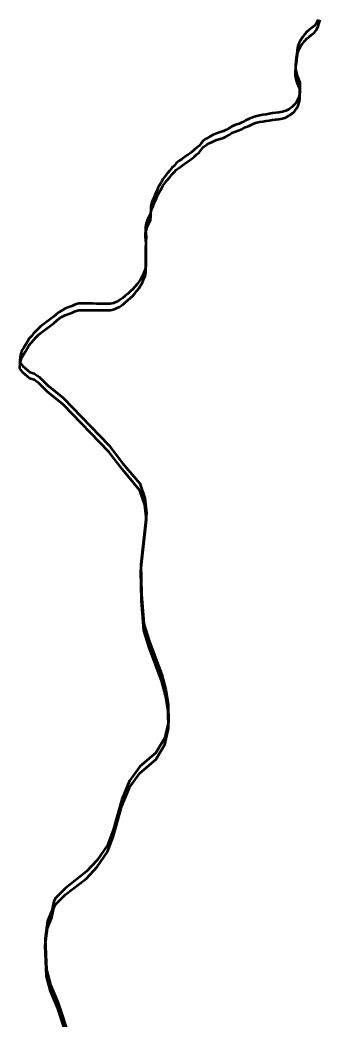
# Model space of a CAD drawing. Extents: x 553962 to 842807, y 8883888 to 9032388.
# Drawn here: x 815802.8 to 815922.6, y 9017266 to 9017664.9 of the extents above; entities that cross this region are included whole.
import ezdxf

# ---------------------------------------------------------------- set-up
doc = ezdxf.new("R2010")
doc.units = 0
doc.header["$LTSCALE"] = 200
for name, color, linetype, lineweight in [('24', 7, 'Continuous', 25), ('28', 7, 'Continuous', 53), ('29', 7, 'Continuous', 53)]:
    doc.layers.add(name, color=color, linetype=linetype, lineweight=lineweight)

msp = doc.modelspace()

# ---------------------------------------------------------------- linework, layer by layer
at = {"layer": '24', "lineweight": 53}
for points in [[(815921.8, 9017665), (815921.2, 9017663.7), (815920.4, 9017662.5), (815919.3, 9017661.7), (815918.3, 9017660.9), (815917.3, 9017660.1), (815916.4, 9017659.1), (815915.6, 9017658.1), (815914.9, 9017657)], [(815914.9, 9017657), (815914.3, 9017655.8), (815913.8, 9017654.5), (815913.5, 9017652.9), (815913.3, 9017651.3), (815913.1, 9017649.8), (815912.9, 9017648.4), (815912.8, 9017646.8), (815912.8, 9017645.3), (815913.1, 9017644), (815913.5, 9017642.6), (815914, 9017641.3), (815914.5, 9017640), (815914.6, 9017638.7), (815914.6, 9017637.4), (815914.5, 9017635.9), (815914.3, 9017634.6), (815913.9, 9017633.4), (815913.2, 9017632.2), (815912.4, 9017631.1), (815911.4, 9017630.1), (815910.3, 9017629.3), (815909, 9017628.6), (815907.6, 9017628.2), (815906.2, 9017628), (815904.9, 9017627.8), (815903.6, 9017627.7), (815902.3, 9017627.4), (815901.1, 9017627.2), (815899.8, 9017627), (815898.5, 9017626.8), (815896.9, 9017626.4), (815895.7, 9017625.9), (815894.3, 9017625.4), (815892.8, 9017624.7), (815891.7, 9017624.1), (815890.3, 9017623.5), (815888.9, 9017623), (815887.4, 9017622.4), (815886.3, 9017621.7), (815885.1, 9017621), (815884, 9017620.5), (815882.7, 9017620.1), (815881.2, 9017619.6), (815879.9, 9017619), (815878.5, 9017618.3), (815877.3, 9017617.6), (815876, 9017616.7), (815875.1, 9017615.7), (815874.3, 9017614.7), (815873.3, 9017613.8), (815872.4, 9017613), (815871, 9017611.8), (815869.8, 9017611.1), (815868.5, 9017610.1), (815867.4, 9017609.3), (815866.4, 9017608.6), (815865.2, 9017607.7), (815864.3, 9017606.7), (815863.4, 9017605.9), (815862.6, 9017604.8), (815861.6, 9017603.6), (815860.7, 9017602.4), (815859.9, 9017601.3), (815859.2, 9017600)], [(815859.2, 9017600), (815858.5, 9017598.9), (815857.9, 9017597.7), (815857.3, 9017596.4), (815856.7, 9017594.9), (815856.1, 9017593.6), (815855.5, 9017592.1), (815855.1, 9017590.6), (815855, 9017589.2), (815854.9, 9017587.7), (815854.4, 9017586.5), (815853.7, 9017585.2), (815853.2, 9017583.6), (815852.9, 9017582.2), (815852.9, 9017580.9), (815853, 9017579.6), (815853.2, 9017578.2), (815853.1, 9017576.5), (815853.1, 9017575.1), (815853.1, 9017573.8), (815853.1, 9017572.4), (815853.1, 9017571.1), (815853, 9017569.7), (815853, 9017568.2), (815853, 9017566.8), (815852.8, 9017565.4), (815852.3, 9017564.1), (815851.7, 9017562.8), (815851.1, 9017561.6), (815850.2, 9017560.3), (815849.5, 9017559.3), (815848.7, 9017558.3), (815847.8, 9017557.4), (815846.8, 9017556.5), (815845.9, 9017555.6), (815844.8, 9017554.8), (815844.5, 9017554.5)], [(815844.5, 9017554.5), (815843.7, 9017553.8), (815842.5, 9017553), (815841.3, 9017552.4), (815840.1, 9017551.9), (815838.8, 9017551.6), (815837.3, 9017551.6), (815836, 9017551.6), (815834.7, 9017551.6), (815833.3, 9017551.6), (815831.8, 9017551.7), (815830.4, 9017551.7), (815829, 9017551.7), (815827.7, 9017551.7), (815826.3, 9017551.7), (815824.9, 9017551.3), (815823.5, 9017550.6), (815822.3, 9017550.3), (815820.9, 9017549.7), (815819.8, 9017549.1), (815818.5, 9017548.3), (815817.4, 9017547.5), (815816.3, 9017546.5), (815815.2, 9017545.7), (815814.2, 9017544.9), (815813.1, 9017544.1), (815812.1, 9017543.3), (815811, 9017542.5), (815810, 9017541.6), (815809.1, 9017540.7), (815808.2, 9017539.7), (815807.4, 9017538.7), (815806.4, 9017537.6), (815805.7, 9017536.3), (815805, 9017535.2), (815804.3, 9017534.1), (815803.6, 9017532.9), (815803.2, 9017531.6), (815802.9, 9017530.3), (815802.8, 9017528.8), (815802.8, 9017528.3)], [(815802.8, 9017528.3), (815803.9, 9017526.7), (815806.8, 9017524.3), (815808.4, 9017523.8), (815810.4, 9017522.4), (815813.8, 9017519.1), (815820.1, 9017514), (815838.3, 9017495.1), (815843.7, 9017488), (815850.7, 9017479.8), (815852.7, 9017474), (815853.3, 9017468), (815851.1, 9017447.7), (815851.3, 9017435.7), (815852.3, 9017423.8), (815854.4, 9017417), (815859.5, 9017403.4), (815861, 9017397.5), (815862, 9017391.5), (815862.1, 9017384.7), (815860.7, 9017378.3), (815857, 9017372.3), (815850.7, 9017366.8), (815846.5, 9017361.1), (815843.5, 9017353.7), (815840, 9017341.4), (815837.8, 9017335.5), (815833.6, 9017329.5), (815829.3, 9017324.9), (815821, 9017318.3), (815817, 9017314.3), (815816.3, 9017313), (815815.5, 9017309.3), (815813.8, 9017305.1), (815812.8, 9017298)], [(815812.8, 9017298), (815813.4, 9017285.7), (815815, 9017279.7), (815817.9, 9017272.8), (815822.7, 9017258.2), (815824.7, 9017250.1)]]:
    msp.add_lwpolyline(points, dxfattribs=at)
at = {"layer": '28'}
for points in [[(815914.9, 9017654.4), (815915.6, 9017655.4), (815916.4, 9017656.5), (815917.3, 9017657.5), (815918.3, 9017658.2), (815919.3, 9017659.1), (815920.4, 9017659.9), (815921.2, 9017661), (815921.8, 9017662.4), (815922.2, 9017663.8), (815922.6, 9017665)], [(815859.2, 9017597.4), (815859.9, 9017598.7), (815860.7, 9017599.8), (815861.6, 9017601), (815862.6, 9017602.2), (815863.4, 9017603.2), (815864.3, 9017604.1), (815865.2, 9017605.1), (815866.4, 9017605.9), (815867.4, 9017606.7), (815868.5, 9017607.5), (815869.8, 9017608.4), (815871, 9017609.2), (815872.4, 9017610.3), (815873.3, 9017611.2), (815874.3, 9017612), (815875.1, 9017613.1), (815876, 9017614.1), (815877.3, 9017615), (815878.5, 9017615.7), (815879.9, 9017616.4), (815881.2, 9017617), (815882.7, 9017617.5), (815884, 9017617.9), (815885.1, 9017618.4), (815886.3, 9017619.1), (815887.4, 9017619.8), (815888.9, 9017620.4), (815890.3, 9017620.9), (815891.7, 9017621.5), (815892.8, 9017622.1), (815894.3, 9017622.7), (815895.7, 9017623.3), (815896.9, 9017623.8), (815898.5, 9017624.2), (815899.8, 9017624.4), (815901.1, 9017624.6), (815902.3, 9017624.8), (815903.6, 9017625), (815904.9, 9017625.2), (815906.2, 9017625.3), (815907.6, 9017625.6), (815909, 9017626), (815910.3, 9017626.7), (815911.4, 9017627.4), (815912.4, 9017628.4), (815913.2, 9017629.5), (815913.9, 9017630.8), (815914.3, 9017632), (815914.5, 9017633.3), (815914.6, 9017634.8), (815914.6, 9017636.1), (815914.5, 9017637.4), (815914, 9017638.6), (815913.5, 9017640), (815913.1, 9017641.4), (815912.8, 9017642.7), (815912.8, 9017644.2), (815912.9, 9017645.8), (815913.1, 9017647.2), (815913.3, 9017648.7), (815913.5, 9017650.3), (815913.8, 9017651.9), (815914.3, 9017653.2), (815914.9, 9017654.4)], [(815844.5, 9017551.9), (815844.8, 9017552.1), (815845.9, 9017553), (815846.8, 9017553.8), (815847.8, 9017554.8), (815848.7, 9017555.7), (815849.5, 9017556.7), (815850.2, 9017557.7), (815851.1, 9017559), (815851.7, 9017560.1), (815852.3, 9017561.5), (815852.8, 9017562.8), (815853, 9017564.2), (815853, 9017565.6), (815853, 9017567.1), (815853.1, 9017568.5), (815853.1, 9017569.8), (815853.1, 9017571.1), (815853.1, 9017572.5), (815853.1, 9017573.9), (815853.2, 9017575.6), (815853, 9017577), (815852.9, 9017578.3), (815852.9, 9017579.6), (815853.2, 9017580.9), (815853.7, 9017582.6), (815854.4, 9017583.9), (815854.9, 9017585.1), (815855, 9017586.6), (815855.1, 9017588), (815855.5, 9017589.5), (815856.1, 9017591), (815856.7, 9017592.3), (815857.3, 9017593.8), (815857.9, 9017595.1), (815858.5, 9017596.3), (815859.2, 9017597.4)], [(815802.8, 9017525.7), (815802.8, 9017526.1), (815802.9, 9017527.7), (815803.2, 9017529), (815803.6, 9017530.2), (815804.3, 9017531.5), (815805, 9017532.6), (815805.7, 9017533.7), (815806.4, 9017534.9), (815807.4, 9017536.1), (815808.2, 9017537.1), (815809.1, 9017538.1), (815810, 9017539), (815811, 9017539.8), (815812.1, 9017540.7), (815813.1, 9017541.5), (815814.2, 9017542.3), (815815.2, 9017543.1), (815816.3, 9017543.9), (815817.4, 9017544.8), (815818.5, 9017545.7), (815819.8, 9017546.5), (815820.9, 9017547.1), (815822.3, 9017547.6), (815823.5, 9017548), (815824.9, 9017548.7), (815826.3, 9017549.1), (815827.7, 9017549.1), (815829, 9017549.1), (815830.4, 9017549.1), (815831.8, 9017549), (815833.3, 9017549), (815834.7, 9017549), (815836, 9017549), (815837.3, 9017549), (815838.8, 9017549), (815840.1, 9017549.3), (815841.3, 9017549.8), (815842.5, 9017550.4), (815843.7, 9017551.2), (815844.5, 9017551.9)], [(815812.8, 9017295.4), (815813.8, 9017302.5), (815815.5, 9017306.7), (815816.3, 9017310.4), (815817, 9017311.7), (815821, 9017315.7), (815829.3, 9017322.2), (815833.6, 9017326.8), (815837.8, 9017332.8), (815840, 9017338.8), (815843.5, 9017351.1), (815846.5, 9017358.5), (815850.7, 9017364.2), (815857, 9017369.7), (815860.7, 9017375.7), (815862.1, 9017382.1), (815862, 9017388.9), (815861, 9017394.8), (815859.5, 9017400.8), (815854.4, 9017414.4), (815852.3, 9017421.2), (815851.3, 9017433.1), (815851.1, 9017445), (815853.3, 9017465.4), (815852.7, 9017471.3), (815850.7, 9017477.1), (815843.7, 9017485.4), (815838.3, 9017492.5), (815820.1, 9017511.4), (815813.8, 9017516.4), (815810.4, 9017519.8), (815808.4, 9017521.2), (815806.8, 9017521.7), (815803.9, 9017524.1), (815802.8, 9017525.7)], [(815824.7, 9017247.5), (815822.7, 9017255.6), (815817.9, 9017270.2), (815815, 9017277.1), (815813.4, 9017283.1), (815812.8, 9017295.4)]]:
    msp.add_lwpolyline(points, dxfattribs=at)
at = {"layer": '29'}
for points in [[(815921.8, 9017665), (815921.2, 9017663.7), (815920.4, 9017662.5), (815919.3, 9017661.7), (815918.3, 9017660.9), (815917.3, 9017660.1), (815916.4, 9017659.1), (815915.6, 9017658.1), (815914.9, 9017657)], [(815914.9, 9017657), (815914.3, 9017655.8), (815913.8, 9017654.5), (815913.5, 9017652.9), (815913.3, 9017651.3), (815913.1, 9017649.8), (815912.9, 9017648.4), (815912.8, 9017646.8), (815912.8, 9017645.3), (815913.1, 9017644), (815913.5, 9017642.6), (815914, 9017641.3), (815914.5, 9017640), (815914.6, 9017638.7), (815914.6, 9017637.4), (815914.5, 9017635.9), (815914.3, 9017634.6), (815913.9, 9017633.4), (815913.2, 9017632.2), (815912.4, 9017631.1), (815911.4, 9017630.1), (815910.3, 9017629.3), (815909, 9017628.6), (815907.6, 9017628.2), (815906.2, 9017628), (815904.9, 9017627.8), (815903.6, 9017627.7), (815902.3, 9017627.4), (815901.1, 9017627.2), (815899.8, 9017627), (815898.5, 9017626.8), (815896.9, 9017626.4), (815895.7, 9017625.9), (815894.3, 9017625.4), (815892.8, 9017624.7), (815891.7, 9017624.1), (815890.3, 9017623.5), (815888.9, 9017623), (815887.4, 9017622.4), (815886.3, 9017621.7), (815885.1, 9017621), (815884, 9017620.5), (815882.7, 9017620.1), (815881.2, 9017619.6), (815879.9, 9017619), (815878.5, 9017618.3), (815877.3, 9017617.6), (815876, 9017616.7), (815875.1, 9017615.7), (815874.3, 9017614.7), (815873.3, 9017613.8), (815872.4, 9017613), (815871, 9017611.8), (815869.8, 9017611.1), (815868.5, 9017610.1), (815867.4, 9017609.3), (815866.4, 9017608.6), (815865.2, 9017607.7), (815864.3, 9017606.7), (815863.4, 9017605.9), (815862.6, 9017604.8), (815861.6, 9017603.6), (815860.7, 9017602.4), (815859.9, 9017601.3), (815859.2, 9017600)], [(815859.2, 9017600), (815858.5, 9017598.9), (815857.9, 9017597.7), (815857.3, 9017596.4), (815856.7, 9017594.9), (815856.1, 9017593.6), (815855.5, 9017592.1), (815855.1, 9017590.6), (815855, 9017589.2), (815854.9, 9017587.7), (815854.4, 9017586.5), (815853.7, 9017585.2), (815853.2, 9017583.6), (815852.9, 9017582.2), (815852.9, 9017580.9), (815853, 9017579.6), (815853.2, 9017578.2), (815853.1, 9017576.5), (815853.1, 9017575.1), (815853.1, 9017573.8), (815853.1, 9017572.4), (815853.1, 9017571.1), (815853, 9017569.7), (815853, 9017568.2), (815853, 9017566.8), (815852.8, 9017565.4), (815852.3, 9017564.1), (815851.7, 9017562.8), (815851.1, 9017561.6), (815850.2, 9017560.3), (815849.5, 9017559.3), (815848.7, 9017558.3), (815847.8, 9017557.4), (815846.8, 9017556.5), (815845.9, 9017555.6), (815844.8, 9017554.8), (815844.5, 9017554.5)], [(815844.5, 9017554.5), (815843.7, 9017553.8), (815842.5, 9017553), (815841.3, 9017552.4), (815840.1, 9017551.9), (815838.8, 9017551.6), (815837.3, 9017551.6), (815836, 9017551.6), (815834.7, 9017551.6), (815833.3, 9017551.6), (815831.8, 9017551.7), (815830.4, 9017551.7), (815829, 9017551.7), (815827.7, 9017551.7), (815826.3, 9017551.7), (815824.9, 9017551.3), (815823.5, 9017550.6), (815822.3, 9017550.3), (815820.9, 9017549.7), (815819.8, 9017549.1), (815818.5, 9017548.3), (815817.4, 9017547.5), (815816.3, 9017546.5), (815815.2, 9017545.7), (815814.2, 9017544.9), (815813.1, 9017544.1), (815812.1, 9017543.3), (815811, 9017542.5), (815810, 9017541.6), (815809.1, 9017540.7), (815808.2, 9017539.7), (815807.4, 9017538.7), (815806.4, 9017537.6), (815805.7, 9017536.3), (815805, 9017535.2), (815804.3, 9017534.1), (815803.6, 9017532.9), (815803.2, 9017531.6), (815802.9, 9017530.3), (815802.8, 9017528.8), (815802.8, 9017528.3)], [(815802.8, 9017528.3), (815803.9, 9017526.7), (815806.8, 9017524.3), (815808.4, 9017523.8), (815810.4, 9017522.4), (815813.8, 9017519.1), (815820.1, 9017514), (815838.3, 9017495.1), (815843.7, 9017488), (815850.7, 9017479.8), (815852.7, 9017474), (815853.3, 9017468), (815851.1, 9017447.7), (815851.3, 9017435.7), (815852.3, 9017423.8), (815854.4, 9017417), (815859.5, 9017403.4), (815861, 9017397.5), (815862, 9017391.5), (815862.1, 9017384.7), (815860.7, 9017378.3), (815857, 9017372.3), (815850.7, 9017366.8), (815846.5, 9017361.1), (815843.5, 9017353.7), (815840, 9017341.4), (815837.8, 9017335.5), (815833.6, 9017329.5), (815829.3, 9017324.9), (815821, 9017318.3), (815817, 9017314.3), (815816.3, 9017313), (815815.5, 9017309.3), (815813.8, 9017305.1), (815812.8, 9017298)], [(815812.8, 9017298), (815813.4, 9017285.7), (815815, 9017279.7), (815817.9, 9017272.8), (815822.7, 9017258.2), (815824.7, 9017250.1)]]:
    msp.add_lwpolyline(points, dxfattribs=at)

doc.saveas('drawing.dxf')
